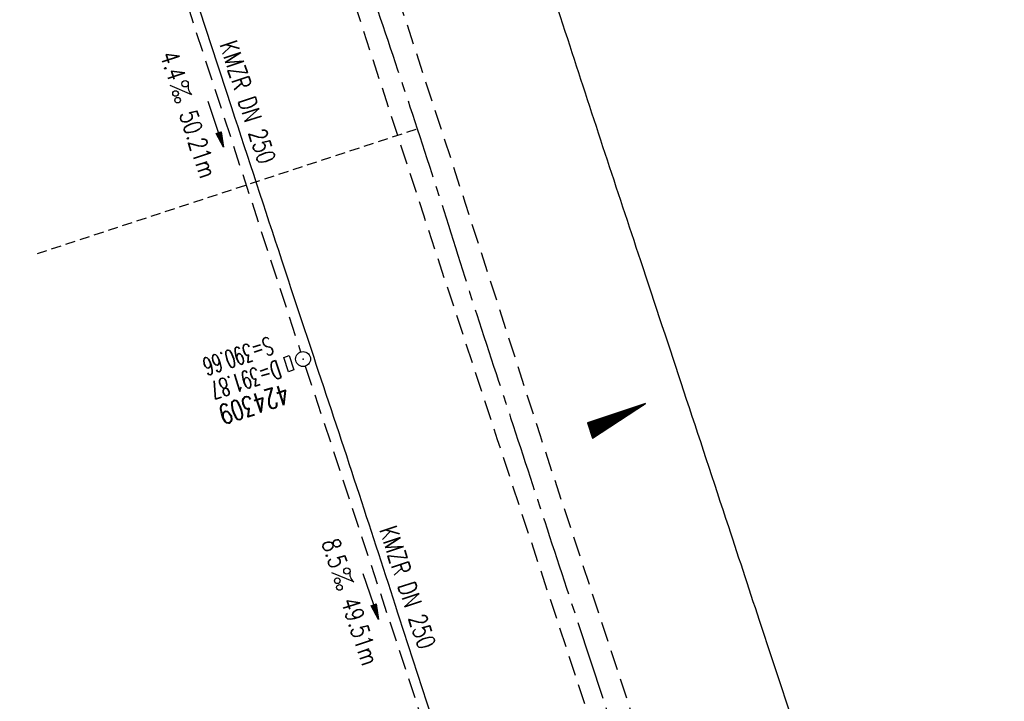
# Model space of a CAD drawing. Extents: x 450316 to 454644, y 428795 to 436505.
# Tile 286 of 324: x 453222 to 453321, y 433322 to 433391. Entities that reach past the tile are written whole.
import ezdxf
from ezdxf.enums import TextEntityAlignment as Align

# ---------------------------------------------------------------- set-up
doc = ezdxf.new("R2010")
doc.units = 0
doc.header["$LTSCALE"] = 2
doc.header["$MEASUREMENT"] = 0
for name, pattern in [('ACHSE', [5.5, 4, -0.5, 0.5, -0.5]), ('AUSGEZOGEN', [0]), ('GESTRICH-X2', [1.5, 1, -0.5]), ('GESTRICHELT', [0.75, 0.5, -0.25])]:
    doc.linetypes.add(name, pattern=pattern)
doc.layers.get('0').update_dxf_attribs({"linetype": 'CONTINUOUS'})
for name, color, linetype in [('ACHSETOP', 1, 'ACHSE'), ('FBR', 8, 'CONTINUOUS'), ('GEF', 1, 'AUSGEZOGEN'), ('HEKTOM', 1, 'GESTRICHELT'), ('KANAL', 7, 'GESTRICH-X2'), ('MS-UEBERFAHRT', 8, 'GESTRICH-X2'), ('PFEIL', 7, 'CONTINUOUS'), ('SCHACHTNR', 6, 'CONTINUOUS'), ('SCHSYMBOL', 7, 'CONTINUOUS'), ('TEXTO', 4, 'CONTINUOUS'), ('TEXTU', 4, 'CONTINUOUS')]:
    doc.layers.add(name, color=color, linetype=linetype)
doc.styles.add('ROMANS', font='romans.shx', dxfattribs={"width": 0.8})

# ---------------------------------------------------------------- blocks, each defined once
blk = doc.blocks.new('GST')
at = {"color": 0}
blk.add_circle((0, 0), 0.75, dxfattribs=at)
blk.add_point((0, 0), dxfattribs=at)
blk = doc.blocks.new('17')
blk.add_lwpolyline([(-0.755, -1.218), (0.748, -1.218), (0.748, -1.801), (-0.755, -1.801)], close=True)
blk.add_blockref('GST', (0, 0))
blk = doc.blocks.new('PROM')
blk.add_line((1.566, 1.817), (0.019, 0.015))
for centre, radius in [((0.317, 1.51), 0.317), ((0.943, 0.291), 0.283), ((1.645, 0.287), 0.283)]:
    blk.add_circle(centre, radius)
blk.add_arc((0.992, 2.682), 1.033, 239.14139, 303.35492)
blk = doc.blocks.new('PFEIL2')
at = {"color": 0}
for p, q in [((0.88, 0.002), (-2.401, -0.012)), ((0.881, -0.271), (0.879, 0.276)), ((0.879, 0.276), (2.429, 0.009)), ((0.911, 0.27), (0.879, 0.265)), ((0.965, 0.261), (0.879, 0.246)), ((1.019, 0.252), (0.879, 0.228)), ((1.073, 0.242), (0.879, 0.209)), ((1.127, 0.233), (0.879, 0.191)), ((1.181, 0.224), (0.879, 0.172)), ((1.235, 0.214), (0.879, 0.154)), ((1.289, 0.205), (0.879, 0.135)), ((1.343, 0.196), (0.879, 0.117)), ((1.397, 0.187), (0.879, 0.098)), ((1.451, 0.177), (0.879, 0.08)), ((1.505, 0.168), (0.879, 0.061)), ((1.559, 0.159), (0.88, 0.043)), ((1.613, 0.149), (0.88, 0.024)), ((1.668, 0.14), (0.88, 0.006)), ((1.722, 0.131), (0.88, -0.013)), ((1.776, 0.121), (0.88, -0.031)), ((1.83, 0.112), (0.88, -0.05)), ((1.884, 0.103), (0.88, -0.068)), ((1.938, 0.094), (0.88, -0.087)), ((1.992, 0.084), (0.88, -0.105)), ((2.046, 0.075), (0.88, -0.124)), ((2.1, 0.066), (0.88, -0.142)), ((2.154, 0.056), (0.88, -0.161)), ((2.208, 0.047), (0.88, -0.179)), ((2.262, 0.038), (0.881, -0.198)), ((2.316, 0.029), (0.881, -0.216)), ((2.37, 0.019), (0.881, -0.235)), ((2.424, 0.01), (0.881, -0.253)), ((2.429, 0.009), (0.881, -0.271))]:
    blk.add_line(p, q, dxfattribs=at)
blk = doc.blocks.new('*X33')
at = {"color": 0}
for p, q in [((725.827, 193.844), (727.436, 195.453)), ((725.827, 193.853), (727.427, 195.453)), ((725.827, 193.861), (727.418, 195.453)), ((725.827, 193.87), (727.409, 195.453)), ((725.827, 193.879), (727.401, 195.453)), ((725.827, 193.888), (727.392, 195.453)), ((725.827, 193.897), (727.383, 195.453)), ((725.827, 193.906), (727.374, 195.453)), ((725.827, 193.914), (727.365, 195.453)), ((725.827, 193.923), (727.356, 195.453)), ((725.827, 193.932), (727.347, 195.453)), ((725.827, 193.941), (727.339, 195.453)), ((725.827, 193.95), (727.33, 195.453)), ((725.827, 193.959), (727.321, 195.453)), ((725.827, 193.967), (727.312, 195.453)), ((725.827, 193.976), (727.303, 195.453)), ((725.827, 193.985), (727.294, 195.453)), ((725.827, 193.994), (727.286, 195.453)), ((725.827, 194.003), (727.277, 195.453)), ((725.827, 194.012), (727.268, 195.453)), ((725.827, 194.02), (727.259, 195.453)), ((725.827, 194.029), (727.25, 195.453)), ((725.827, 194.038), (727.241, 195.453)), ((725.827, 194.047), (727.233, 195.453)), ((725.827, 194.056), (727.224, 195.453)), ((725.827, 194.065), (727.215, 195.453)), ((725.827, 194.073), (727.206, 195.453)), ((725.827, 194.082), (727.197, 195.453)), ((725.827, 194.091), (727.188, 195.453)), ((725.827, 194.1), (727.18, 195.453)), ((725.827, 194.109), (727.171, 195.453)), ((725.827, 194.118), (727.162, 195.453)), ((725.827, 194.127), (727.153, 195.453)), ((725.827, 194.135), (727.144, 195.453)), ((725.827, 194.144), (727.135, 195.453)), ((725.827, 194.153), (727.127, 195.453)), ((725.827, 194.162), (727.118, 195.453)), ((725.827, 194.171), (727.109, 195.453)), ((725.827, 194.18), (727.1, 195.453)), ((725.827, 194.188), (727.091, 195.453)), ((725.827, 194.197), (727.082, 195.453)), ((725.827, 194.206), (727.073, 195.453)), ((725.827, 194.215), (727.065, 195.453)), ((725.827, 194.224), (727.056, 195.453)), ((725.827, 194.233), (727.047, 195.453)), ((725.827, 194.241), (727.038, 195.453)), ((725.827, 194.25), (727.029, 195.453)), ((725.827, 194.259), (727.02, 195.453)), ((725.827, 194.268), (727.012, 195.453)), ((725.827, 194.277), (727.003, 195.453)), ((725.827, 194.286), (726.994, 195.453)), ((725.827, 194.294), (726.985, 195.453)), ((725.827, 194.303), (726.976, 195.453)), ((725.827, 194.312), (726.967, 195.453)), ((725.827, 194.321), (726.959, 195.453)), ((725.827, 194.33), (726.95, 195.453)), ((725.827, 194.339), (726.941, 195.453)), ((725.827, 194.348), (726.932, 195.453)), ((725.827, 194.356), (726.923, 195.453)), ((725.827, 194.365), (726.914, 195.453)), ((725.827, 194.374), (726.906, 195.453)), ((725.827, 194.383), (726.897, 195.453)), ((725.827, 194.392), (726.888, 195.453)), ((725.827, 194.401), (726.879, 195.453)), ((725.827, 194.409), (726.87, 195.453)), ((725.827, 194.418), (726.861, 195.453)), ((725.827, 194.427), (726.853, 195.453)), ((725.827, 194.436), (726.844, 195.453)), ((725.827, 194.445), (726.835, 195.453)), ((725.827, 194.454), (726.826, 195.453)), ((725.827, 194.462), (726.817, 195.453)), ((725.827, 194.471), (726.808, 195.453)), ((725.827, 194.48), (726.799, 195.453)), ((725.827, 194.489), (726.791, 195.453)), ((725.827, 194.498), (726.782, 195.453)), ((725.827, 194.507), (726.773, 195.453)), ((725.827, 194.515), (726.764, 195.453)), ((725.827, 194.524), (726.755, 195.453)), ((725.827, 194.533), (726.746, 195.453)), ((725.827, 194.542), (726.738, 195.453)), ((725.827, 194.551), (726.729, 195.453)), ((725.827, 194.56), (726.72, 195.453)), ((725.827, 194.568), (726.711, 195.453)), ((725.827, 194.577), (726.702, 195.453)), ((725.827, 194.586), (726.693, 195.453)), ((725.827, 194.595), (726.685, 195.453)), ((725.827, 194.604), (726.676, 195.453)), ((725.827, 194.613), (726.667, 195.453)), ((725.827, 194.622), (726.658, 195.453)), ((725.827, 194.63), (726.649, 195.453)), ((725.827, 194.639), (726.64, 195.453)), ((725.827, 194.648), (726.632, 195.453)), ((725.827, 194.657), (726.623, 195.453)), ((725.827, 194.666), (726.614, 195.453)), ((725.827, 194.675), (726.605, 195.453)), ((725.827, 194.683), (726.596, 195.453)), ((725.827, 194.692), (726.587, 195.453)), ((725.827, 194.701), (726.579, 195.453)), ((725.827, 194.71), (726.57, 195.453)), ((725.827, 194.719), (726.561, 195.453)), ((725.827, 194.728), (726.552, 195.453)), ((725.827, 194.736), (726.543, 195.453)), ((725.827, 194.745), (726.534, 195.453)), ((725.827, 194.754), (726.525, 195.453)), ((725.827, 194.763), (726.517, 195.453)), ((725.827, 194.772), (726.508, 195.453)), ((725.827, 194.781), (726.499, 195.453)), ((725.827, 194.789), (726.49, 195.453)), ((725.827, 194.798), (726.481, 195.453)), ((725.827, 194.807), (726.472, 195.453)), ((725.827, 194.816), (726.464, 195.453)), ((725.827, 194.825), (726.455, 195.453)), ((725.827, 194.834), (726.446, 195.453)), ((725.827, 194.842), (726.437, 195.453)), ((725.827, 194.851), (726.428, 195.453)), ((725.827, 194.86), (726.419, 195.453)), ((725.827, 194.869), (726.411, 195.453)), ((725.827, 194.878), (726.402, 195.453)), ((725.827, 194.887), (726.393, 195.453)), ((725.827, 194.896), (726.384, 195.453)), ((725.827, 194.904), (726.375, 195.453)), ((725.827, 194.913), (726.366, 195.453)), ((725.827, 194.922), (726.358, 195.453)), ((725.827, 194.931), (726.349, 195.453)), ((725.827, 194.94), (726.34, 195.453)), ((725.827, 194.949), (726.331, 195.453)), ((725.827, 194.957), (726.322, 195.453)), ((725.827, 194.966), (726.313, 195.453)), ((725.827, 194.975), (726.305, 195.453)), ((725.827, 194.984), (726.296, 195.453)), ((725.827, 194.993), (726.287, 195.453)), ((725.827, 195.002), (726.278, 195.453)), ((725.827, 195.01), (726.269, 195.453)), ((725.827, 195.019), (726.26, 195.453)), ((725.827, 195.028), (726.251, 195.453)), ((725.827, 195.037), (726.243, 195.453)), ((725.827, 195.046), (726.234, 195.453)), ((725.827, 195.055), (726.225, 195.453)), ((725.827, 195.063), (726.216, 195.453)), ((725.827, 195.072), (726.207, 195.453)), ((725.827, 195.081), (726.198, 195.453)), ((725.827, 195.09), (726.19, 195.453)), ((725.827, 195.099), (726.181, 195.453)), ((725.827, 195.108), (726.172, 195.453)), ((725.827, 195.116), (726.163, 195.453)), ((725.827, 195.125), (726.154, 195.453)), ((725.827, 195.134), (726.145, 195.453)), ((725.827, 195.143), (726.137, 195.453)), ((725.827, 195.152), (726.128, 195.453)), ((725.827, 195.161), (726.119, 195.453)), ((725.827, 195.17), (726.11, 195.453)), ((725.827, 195.178), (726.101, 195.453)), ((725.827, 195.187), (726.092, 195.453)), ((725.827, 195.196), (726.084, 195.453)), ((725.827, 195.205), (726.075, 195.453)), ((725.827, 195.214), (726.066, 195.453)), ((725.827, 195.223), (726.057, 195.453)), ((725.827, 195.231), (726.048, 195.453)), ((725.827, 195.24), (726.039, 195.453)), ((725.827, 195.249), (726.031, 195.453)), ((725.827, 195.258), (726.022, 195.453)), ((725.827, 195.267), (726.013, 195.453)), ((725.827, 195.276), (726.004, 195.453)), ((725.827, 195.284), (725.995, 195.453)), ((725.827, 195.293), (725.986, 195.453)), ((725.827, 195.302), (725.977, 195.453)), ((725.827, 195.311), (725.969, 195.453)), ((725.827, 195.32), (725.96, 195.453)), ((725.827, 195.329), (725.951, 195.453)), ((725.827, 195.337), (725.942, 195.453)), ((725.827, 195.346), (725.933, 195.453)), ((725.827, 195.355), (725.924, 195.453)), ((725.827, 195.364), (725.916, 195.453)), ((725.827, 195.373), (725.907, 195.453)), ((725.827, 195.382), (725.898, 195.453)), ((725.827, 195.39), (725.889, 195.453)), ((725.827, 195.399), (725.88, 195.453)), ((725.827, 195.408), (725.871, 195.453)), ((725.827, 195.417), (725.863, 195.453)), ((725.827, 195.426), (725.854, 195.453)), ((725.827, 195.435), (725.845, 195.453)), ((725.827, 195.444), (725.836, 195.453)), ((725.827, 193.826), (727.433, 195.433)), ((725.827, 193.817), (727.43, 195.421)), ((725.827, 193.808), (727.427, 195.409)), ((725.827, 193.799), (727.424, 195.397)), ((725.827, 193.791), (727.421, 195.385)), ((725.827, 193.782), (727.418, 195.373)), ((725.827, 193.773), (727.414, 195.361)), ((725.827, 193.764), (727.411, 195.349)), ((725.827, 193.755), (727.408, 195.337)), ((725.827, 193.746), (727.405, 195.325)), ((725.827, 193.738), (727.402, 195.313)), ((725.827, 193.729), (727.399, 195.301)), ((725.827, 193.72), (727.395, 195.289)), ((725.827, 193.711), (727.392, 195.277)), ((725.827, 193.702), (727.389, 195.265)), ((725.827, 193.693), (727.386, 195.253)), ((725.827, 193.685), (727.383, 195.241)), ((725.827, 193.676), (727.38, 195.229)), ((725.827, 193.667), (727.377, 195.217)), ((725.827, 193.658), (727.373, 195.205)), ((725.827, 193.649), (727.37, 195.193)), ((725.827, 193.64), (727.367, 195.181)), ((725.827, 193.632), (727.364, 195.169)), ((725.827, 193.623), (727.361, 195.157)), ((725.827, 193.614), (727.358, 195.145)), ((725.827, 193.605), (727.354, 195.133)), ((725.827, 193.596), (727.351, 195.121)), ((725.827, 193.587), (727.348, 195.109)), ((725.827, 193.579), (727.345, 195.097)), ((725.827, 193.57), (727.342, 195.085)), ((725.827, 193.561), (727.339, 195.073)), ((725.827, 193.552), (727.336, 195.061)), ((725.827, 193.543), (727.332, 195.049)), ((725.827, 193.534), (727.329, 195.037)), ((725.827, 193.525), (727.326, 195.025)), ((725.827, 193.517), (727.323, 195.013)), ((725.827, 193.508), (727.32, 195.001)), ((725.827, 193.499), (727.317, 194.989)), ((725.827, 193.49), (727.313, 194.977)), ((725.827, 193.481), (727.31, 194.965)), ((725.827, 193.472), (727.307, 194.953)), ((725.827, 193.464), (727.304, 194.941)), ((725.827, 193.455), (727.301, 194.929)), ((725.827, 193.446), (727.298, 194.917)), ((725.827, 193.437), (727.295, 194.905)), ((725.827, 193.428), (727.291, 194.893)), ((725.827, 193.419), (727.288, 194.881)), ((725.827, 193.411), (727.285, 194.869)), ((725.827, 193.402), (727.282, 194.857)), ((725.827, 193.393), (727.279, 194.845)), ((725.827, 193.384), (727.276, 194.833)), ((725.827, 193.375), (727.272, 194.821)), ((725.827, 193.366), (727.269, 194.809)), ((725.827, 193.358), (727.266, 194.797)), ((725.827, 193.349), (727.263, 194.785)), ((725.827, 193.34), (727.26, 194.773)), ((725.827, 193.331), (727.257, 194.761)), ((725.827, 193.322), (727.254, 194.749)), ((725.827, 193.313), (727.25, 194.737)), ((725.827, 193.305), (727.247, 194.725)), ((725.827, 193.296), (727.244, 194.713)), ((725.827, 193.287), (727.241, 194.701)), ((725.827, 193.278), (727.238, 194.689)), ((725.827, 193.269), (727.235, 194.677)), ((725.827, 193.26), (727.231, 194.665)), ((725.827, 193.251), (727.228, 194.653)), ((725.827, 193.243), (727.225, 194.641)), ((725.827, 193.234), (727.222, 194.629)), ((725.827, 193.225), (727.219, 194.617)), ((725.827, 193.216), (727.216, 194.605)), ((725.827, 193.207), (727.213, 194.593)), ((725.827, 193.198), (727.209, 194.581)), ((725.827, 193.19), (727.206, 194.569)), ((725.827, 193.181), (727.203, 194.557)), ((725.827, 193.172), (727.2, 194.545)), ((725.827, 193.163), (727.197, 194.533)), ((725.827, 193.154), (727.194, 194.521)), ((725.827, 193.145), (727.19, 194.509)), ((725.827, 193.137), (727.187, 194.497)), ((725.827, 193.128), (727.184, 194.485)), ((725.827, 193.119), (727.181, 194.473)), ((725.827, 193.11), (727.178, 194.461)), ((725.827, 193.101), (727.175, 194.449)), ((725.827, 193.092), (727.172, 194.437)), ((725.827, 193.084), (727.168, 194.425)), ((725.827, 193.075), (727.165, 194.413)), ((725.827, 193.066), (727.162, 194.401)), ((725.827, 193.057), (727.159, 194.389)), ((725.827, 193.048), (727.156, 194.377)), ((725.827, 193.039), (727.153, 194.365)), ((725.827, 193.031), (727.149, 194.353)), ((725.827, 193.022), (727.146, 194.341)), ((725.827, 193.013), (727.143, 194.329)), ((725.827, 193.004), (727.14, 194.317)), ((725.827, 192.995), (727.137, 194.305)), ((725.827, 192.986), (727.134, 194.293)), ((725.827, 192.977), (727.131, 194.281)), ((725.827, 192.969), (727.127, 194.269)), ((725.827, 192.96), (727.124, 194.257)), ((725.827, 192.951), (727.121, 194.245)), ((725.827, 192.942), (727.118, 194.233)), ((725.827, 192.933), (727.115, 194.221)), ((725.827, 192.924), (727.112, 194.209)), ((725.827, 192.916), (727.108, 194.197)), ((725.827, 192.907), (727.105, 194.185)), ((725.827, 192.898), (727.102, 194.173)), ((725.827, 192.889), (727.099, 194.161)), ((725.827, 192.88), (727.096, 194.15)), ((725.827, 192.871), (727.093, 194.138)), ((725.827, 192.863), (727.09, 194.126)), ((725.827, 192.854), (727.086, 194.114)), ((725.827, 192.845), (727.083, 194.102)), ((725.827, 192.836), (727.08, 194.09)), ((725.827, 192.827), (727.077, 194.078)), ((725.827, 192.818), (727.074, 194.066)), ((725.827, 192.81), (727.071, 194.054)), ((725.827, 192.801), (727.068, 194.042)), ((725.827, 192.792), (727.064, 194.03)), ((725.827, 192.783), (727.061, 194.018)), ((725.827, 192.774), (727.058, 194.006)), ((725.827, 192.765), (727.055, 193.994)), ((725.827, 192.757), (727.052, 193.982)), ((725.827, 192.748), (727.049, 193.97)), ((725.827, 192.739), (727.045, 193.958)), ((725.827, 192.73), (727.042, 193.946)), ((725.827, 192.721), (727.039, 193.934)), ((725.827, 192.712), (727.036, 193.922)), ((725.827, 192.703), (727.033, 193.91)), ((725.827, 192.695), (727.03, 193.898)), ((725.827, 192.686), (727.027, 193.886)), ((725.827, 192.677), (727.023, 193.874)), ((725.827, 192.668), (727.02, 193.862)), ((725.827, 192.659), (727.017, 193.85)), ((725.827, 192.65), (727.014, 193.838)), ((725.827, 192.642), (727.011, 193.826)), ((725.827, 192.633), (727.008, 193.814)), ((725.827, 192.624), (727.004, 193.802)), ((725.827, 192.615), (727.001, 193.79)), ((725.827, 192.606), (726.998, 193.778)), ((725.827, 192.597), (726.995, 193.766)), ((725.827, 192.589), (726.992, 193.754)), ((725.827, 192.58), (726.989, 193.742)), ((725.827, 192.571), (726.986, 193.73)), ((725.827, 192.562), (726.982, 193.718)), ((725.827, 192.553), (726.979, 193.706)), ((725.827, 192.544), (726.976, 193.694)), ((725.827, 192.536), (726.973, 193.682)), ((725.827, 192.527), (726.97, 193.67)), ((725.827, 192.518), (726.967, 193.658)), ((725.827, 192.509), (726.963, 193.646)), ((725.827, 192.5), (726.96, 193.634)), ((725.827, 192.491), (726.957, 193.622)), ((725.827, 192.483), (726.954, 193.61)), ((725.827, 192.474), (726.951, 193.598)), ((725.827, 192.465), (726.948, 193.586)), ((725.827, 192.456), (726.945, 193.574)), ((725.827, 192.447), (726.941, 193.562)), ((725.827, 192.438), (726.938, 193.55)), ((725.827, 192.429), (726.935, 193.538)), ((725.827, 192.421), (726.932, 193.526)), ((725.827, 192.412), (726.929, 193.514)), ((725.827, 192.403), (726.926, 193.502)), ((725.827, 192.394), (726.922, 193.49)), ((725.827, 192.385), (726.919, 193.478)), ((725.827, 192.376), (726.916, 193.466)), ((725.827, 192.368), (726.913, 193.454)), ((725.827, 192.359), (726.91, 193.442)), ((725.827, 192.35), (726.907, 193.43)), ((725.827, 192.341), (726.904, 193.418)), ((725.827, 192.332), (726.9, 193.406)), ((725.827, 192.323), (726.897, 193.394)), ((725.827, 192.315), (726.894, 193.382)), ((725.827, 192.306), (726.891, 193.37)), ((725.827, 192.297), (726.888, 193.358)), ((725.827, 192.288), (726.885, 193.346)), ((725.827, 192.279), (726.881, 193.334)), ((725.827, 192.27), (726.878, 193.322)), ((725.827, 192.262), (726.875, 193.31)), ((725.827, 192.253), (726.872, 193.298)), ((725.827, 192.244), (726.869, 193.286)), ((725.827, 192.235), (726.866, 193.274)), ((725.827, 192.226), (726.863, 193.262)), ((725.827, 192.217), (726.859, 193.25)), ((725.827, 192.209), (726.856, 193.238)), ((725.827, 192.2), (726.853, 193.226)), ((725.827, 192.191), (726.85, 193.214)), ((725.827, 192.182), (726.847, 193.202)), ((725.827, 192.173), (726.844, 193.19)), ((725.827, 192.164), (726.84, 193.178)), ((725.827, 192.155), (726.837, 193.166)), ((725.827, 192.147), (726.834, 193.154)), ((725.827, 192.138), (726.831, 193.142)), ((725.827, 192.129), (726.828, 193.13)), ((725.827, 192.12), (726.825, 193.118)), ((725.827, 192.111), (726.822, 193.106)), ((725.827, 192.102), (726.818, 193.094)), ((725.827, 192.094), (726.815, 193.082)), ((725.827, 192.085), (726.812, 193.07)), ((725.827, 192.076), (726.809, 193.058)), ((725.827, 192.067), (726.806, 193.046)), ((725.827, 192.058), (726.803, 193.034)), ((725.827, 192.049), (726.799, 193.022)), ((725.827, 192.041), (726.796, 193.01)), ((725.827, 192.032), (726.793, 192.998)), ((725.827, 192.023), (726.79, 192.986)), ((725.827, 192.014), (726.787, 192.974)), ((725.827, 192.005), (726.784, 192.962)), ((725.827, 191.996), (726.781, 192.95)), ((725.827, 191.988), (726.777, 192.938)), ((725.827, 191.979), (726.774, 192.926)), ((725.827, 191.97), (726.771, 192.914)), ((725.827, 191.961), (726.768, 192.902)), ((725.827, 191.952), (726.765, 192.89)), ((725.827, 191.943), (726.762, 192.878)), ((725.827, 191.935), (726.758, 192.866)), ((725.827, 191.926), (726.755, 192.854)), ((725.827, 191.917), (726.752, 192.842)), ((725.827, 191.908), (726.749, 192.83)), ((725.827, 191.899), (726.746, 192.818)), ((725.827, 191.89), (726.743, 192.806)), ((725.827, 191.881), (726.74, 192.794)), ((725.827, 191.873), (726.736, 192.782)), ((725.827, 191.864), (726.733, 192.77)), ((725.827, 191.855), (726.73, 192.758)), ((725.827, 191.846), (726.727, 192.746)), ((725.827, 191.837), (726.724, 192.734)), ((725.827, 191.828), (726.721, 192.722)), ((725.827, 191.82), (726.717, 192.71)), ((725.827, 191.811), (726.714, 192.698)), ((725.827, 191.802), (726.711, 192.686)), ((725.827, 191.793), (726.708, 192.674)), ((725.827, 191.784), (726.705, 192.662)), ((725.827, 191.775), (726.702, 192.65)), ((725.827, 191.767), (726.699, 192.639)), ((725.827, 191.758), (726.695, 192.627)), ((725.827, 191.749), (726.692, 192.615)), ((725.827, 191.74), (726.689, 192.603)), ((725.827, 191.731), (726.686, 192.591)), ((725.827, 191.722), (726.683, 192.579)), ((725.827, 191.714), (726.68, 192.567)), ((725.827, 191.705), (726.677, 192.555)), ((725.827, 191.696), (726.673, 192.543)), ((725.827, 191.687), (726.67, 192.531)), ((725.827, 191.678), (726.667, 192.519)), ((725.827, 191.669), (726.664, 192.507)), ((725.827, 191.66), (726.661, 192.495)), ((725.827, 191.652), (726.658, 192.483)), ((725.827, 191.643), (726.654, 192.471)), ((725.827, 191.634), (726.651, 192.459)), ((725.827, 191.625), (726.648, 192.447)), ((725.827, 191.616), (726.645, 192.435)), ((725.827, 191.607), (726.642, 192.423)), ((725.827, 191.599), (726.639, 192.411)), ((725.827, 191.59), (726.636, 192.399)), ((725.827, 191.581), (726.632, 192.387)), ((725.827, 191.572), (726.629, 192.375)), ((725.827, 191.563), (726.626, 192.363)), ((725.827, 191.554), (726.623, 192.351)), ((725.827, 191.546), (726.62, 192.339)), ((725.827, 191.537), (726.617, 192.327)), ((725.827, 191.528), (726.613, 192.315)), ((725.827, 191.519), (726.61, 192.303)), ((725.827, 191.51), (726.607, 192.291)), ((725.827, 191.501), (726.604, 192.279)), ((725.827, 191.493), (726.601, 192.267)), ((725.827, 191.484), (726.598, 192.255)), ((725.827, 191.475), (726.595, 192.243)), ((725.827, 191.466), (726.591, 192.231)), ((725.827, 191.457), (726.588, 192.219)), ((725.827, 191.448), (726.585, 192.207)), ((725.827, 191.44), (726.582, 192.195)), ((725.827, 191.431), (726.579, 192.183)), ((725.827, 191.422), (726.576, 192.171)), ((725.827, 191.413), (726.572, 192.159)), ((725.827, 191.404), (726.569, 192.147)), ((725.827, 191.395), (726.566, 192.135)), ((725.827, 191.386), (726.563, 192.123)), ((725.827, 191.378), (726.56, 192.111)), ((725.827, 191.369), (726.557, 192.099)), ((725.827, 191.36), (726.554, 192.087)), ((725.827, 191.351), (726.55, 192.075)), ((725.827, 191.342), (726.547, 192.063)), ((725.827, 191.333), (726.544, 192.051)), ((725.827, 191.325), (726.541, 192.039)), ((725.827, 191.316), (726.538, 192.027)), ((725.827, 191.307), (726.535, 192.015)), ((725.827, 191.298), (726.531, 192.003)), ((725.827, 191.289), (726.528, 191.991)), ((725.827, 191.28), (726.525, 191.979)), ((725.827, 191.272), (726.522, 191.967)), ((725.827, 191.263), (726.519, 191.955)), ((725.827, 191.254), (726.516, 191.943)), ((725.827, 191.245), (726.513, 191.931)), ((725.827, 191.236), (726.509, 191.919)), ((725.827, 191.227), (726.506, 191.907)), ((725.827, 191.219), (726.503, 191.895)), ((725.827, 191.21), (726.5, 191.883)), ((725.827, 191.201), (726.497, 191.871)), ((725.827, 191.192), (726.494, 191.859)), ((725.827, 191.183), (726.49, 191.847)), ((725.827, 191.174), (726.487, 191.835)), ((725.827, 191.166), (726.484, 191.823)), ((725.827, 191.157), (726.481, 191.811)), ((725.827, 191.148), (726.478, 191.799)), ((725.827, 191.139), (726.475, 191.787)), ((725.827, 191.13), (726.472, 191.775)), ((725.827, 191.121), (726.468, 191.763)), ((725.827, 191.112), (726.465, 191.751)), ((725.827, 191.104), (726.462, 191.739)), ((725.827, 191.095), (726.459, 191.727)), ((725.827, 191.086), (726.456, 191.715)), ((725.827, 191.077), (726.453, 191.703)), ((725.827, 191.068), (726.449, 191.691)), ((725.827, 191.059), (726.446, 191.679)), ((725.827, 191.051), (726.443, 191.667)), ((725.827, 191.042), (726.44, 191.655)), ((725.827, 191.033), (726.437, 191.643)), ((725.827, 191.024), (726.434, 191.631)), ((725.827, 191.015), (726.431, 191.619)), ((725.827, 191.006), (726.427, 191.607)), ((725.827, 190.998), (726.424, 191.595)), ((725.827, 190.989), (726.421, 191.583)), ((725.827, 190.98), (726.418, 191.571)), ((725.827, 190.971), (726.415, 191.559)), ((725.827, 190.962), (726.412, 191.547)), ((725.827, 190.953), (726.408, 191.535)), ((725.827, 190.945), (726.405, 191.523)), ((725.827, 190.936), (726.402, 191.511)), ((725.827, 190.927), (726.399, 191.499)), ((725.827, 190.918), (726.396, 191.487)), ((725.827, 190.909), (726.393, 191.475)), ((725.827, 190.9), (726.39, 191.463)), ((725.827, 190.892), (726.386, 191.451)), ((725.827, 190.883), (726.383, 191.439)), ((725.827, 190.874), (726.38, 191.427)), ((725.827, 190.865), (726.377, 191.415)), ((725.827, 190.856), (726.374, 191.403)), ((725.827, 190.847), (726.371, 191.391)), ((725.827, 190.838), (726.367, 191.379)), ((725.827, 190.83), (726.364, 191.367)), ((725.827, 190.821), (726.361, 191.355)), ((725.827, 190.812), (726.358, 191.343)), ((725.827, 190.803), (726.355, 191.331)), ((725.827, 190.794), (726.352, 191.319)), ((725.827, 190.785), (726.349, 191.307)), ((725.827, 190.777), (726.345, 191.295)), ((725.827, 190.768), (726.342, 191.283)), ((725.827, 190.759), (726.339, 191.271)), ((725.827, 190.75), (726.336, 191.259)), ((725.827, 190.741), (726.333, 191.247)), ((725.827, 190.732), (726.33, 191.235)), ((725.827, 190.724), (726.326, 191.223)), ((725.827, 190.715), (726.323, 191.211)), ((725.827, 190.706), (726.32, 191.199)), ((725.827, 190.697), (726.317, 191.187)), ((725.827, 190.688), (726.314, 191.175)), ((725.827, 190.679), (726.311, 191.163)), ((725.827, 190.671), (726.308, 191.151)), ((725.827, 190.662), (726.304, 191.139)), ((725.827, 190.653), (726.301, 191.128)), ((725.827, 190.644), (726.298, 191.116)), ((725.827, 190.635), (726.295, 191.104)), ((725.827, 190.626), (726.292, 191.092)), ((725.827, 190.618), (726.289, 191.08)), ((725.827, 190.609), (726.286, 191.068)), ((725.827, 190.6), (726.282, 191.056)), ((725.827, 190.591), (726.279, 191.044)), ((725.827, 190.582), (726.276, 191.032)), ((725.827, 190.573), (726.273, 191.02)), ((725.827, 190.564), (726.27, 191.008)), ((725.827, 190.556), (726.267, 190.996)), ((725.827, 190.547), (726.263, 190.984)), ((725.827, 190.538), (726.26, 190.972)), ((725.827, 190.529), (726.257, 190.96)), ((725.827, 190.52), (726.254, 190.948)), ((725.827, 190.511), (726.251, 190.936)), ((725.827, 190.503), (726.248, 190.924)), ((725.827, 190.494), (726.245, 190.912)), ((725.827, 190.485), (726.241, 190.9)), ((725.827, 190.476), (726.238, 190.888)), ((725.827, 190.467), (726.235, 190.876)), ((725.827, 190.458), (726.232, 190.864)), ((725.827, 190.45), (726.229, 190.852)), ((725.827, 190.441), (726.226, 190.84)), ((725.827, 190.432), (726.222, 190.828)), ((725.827, 190.423), (726.219, 190.816)), ((725.827, 190.414), (726.216, 190.804)), ((725.827, 190.405), (726.213, 190.792)), ((725.827, 190.397), (726.21, 190.78)), ((725.827, 190.388), (726.207, 190.768)), ((725.827, 190.379), (726.204, 190.756)), ((725.827, 190.37), (726.2, 190.744)), ((725.827, 190.361), (726.197, 190.732)), ((725.827, 190.352), (726.194, 190.72)), ((725.827, 190.344), (726.191, 190.708)), ((725.827, 190.335), (726.188, 190.696)), ((725.827, 190.326), (726.185, 190.684)), ((725.827, 190.317), (726.181, 190.672)), ((725.827, 190.308), (726.178, 190.66)), ((725.827, 190.299), (726.175, 190.648)), ((725.827, 190.29), (726.172, 190.636)), ((725.827, 190.282), (726.169, 190.624)), ((725.827, 190.273), (726.166, 190.612)), ((725.827, 190.264), (726.163, 190.6)), ((725.827, 190.255), (726.159, 190.588)), ((725.827, 190.246), (726.156, 190.576)), ((725.827, 190.237), (726.153, 190.564)), ((725.827, 190.229), (726.15, 190.552)), ((725.827, 190.22), (726.147, 190.54)), ((725.827, 190.211), (726.144, 190.528)), ((725.827, 190.202), (726.14, 190.516)), ((725.827, 190.193), (726.137, 190.504)), ((725.827, 190.184), (726.134, 190.492)), ((725.827, 190.176), (726.131, 190.48)), ((725.827, 190.167), (726.128, 190.468)), ((725.827, 190.158), (726.125, 190.456)), ((725.827, 190.149), (726.122, 190.444)), ((725.827, 190.14), (726.118, 190.432)), ((725.827, 190.131), (726.115, 190.42)), ((725.827, 190.123), (726.112, 190.408)), ((725.827, 190.114), (726.109, 190.396)), ((725.827, 190.105), (726.106, 190.384)), ((725.827, 190.096), (726.103, 190.372)), ((725.827, 190.087), (726.099, 190.36)), ((725.827, 190.078), (726.096, 190.348)), ((725.827, 190.07), (726.093, 190.336)), ((725.827, 190.061), (726.09, 190.324)), ((725.827, 190.052), (726.087, 190.312)), ((725.827, 190.043), (726.084, 190.3)), ((725.827, 190.034), (726.081, 190.288)), ((725.827, 190.025), (726.077, 190.276)), ((725.827, 190.016), (726.074, 190.264)), ((725.827, 190.008), (726.071, 190.252)), ((725.827, 189.999), (726.068, 190.24)), ((725.827, 189.99), (726.065, 190.228)), ((725.827, 189.981), (726.062, 190.216)), ((725.827, 189.972), (726.058, 190.204)), ((725.827, 189.963), (726.055, 190.192)), ((725.827, 189.955), (726.052, 190.18)), ((725.827, 189.946), (726.049, 190.168)), ((725.827, 189.937), (726.046, 190.156)), ((725.827, 189.928), (726.043, 190.144)), ((725.827, 189.919), (726.04, 190.132)), ((725.827, 189.91), (726.036, 190.12)), ((725.827, 189.902), (726.033, 190.108)), ((725.827, 189.893), (726.03, 190.096)), ((725.827, 189.884), (726.027, 190.084)), ((725.827, 189.875), (726.024, 190.072)), ((725.827, 189.866), (726.021, 190.06)), ((725.827, 189.857), (726.017, 190.048)), ((725.827, 189.849), (726.014, 190.036)), ((725.827, 189.84), (726.011, 190.024)), ((725.827, 189.831), (726.008, 190.012)), ((725.827, 189.822), (726.005, 190)), ((725.827, 189.813), (726.002, 189.988)), ((725.827, 189.804), (725.999, 189.976)), ((725.827, 189.796), (725.995, 189.964)), ((725.827, 189.787), (725.992, 189.952)), ((725.827, 189.778), (725.989, 189.94)), ((725.827, 189.769), (725.986, 189.928)), ((725.827, 189.76), (725.983, 189.916)), ((725.827, 189.751), (725.98, 189.904)), ((725.827, 189.742), (725.976, 189.892)), ((725.827, 189.734), (725.973, 189.88)), ((725.827, 189.725), (725.97, 189.868)), ((725.827, 189.716), (725.967, 189.856)), ((725.827, 189.707), (725.964, 189.844)), ((725.827, 189.698), (725.961, 189.832)), ((725.827, 189.689), (725.958, 189.82)), ((725.827, 189.681), (725.954, 189.808)), ((725.827, 189.672), (725.951, 189.796)), ((725.827, 189.663), (725.948, 189.784)), ((725.827, 189.654), (725.945, 189.772)), ((725.827, 189.645), (725.942, 189.76)), ((725.827, 189.636), (725.939, 189.748)), ((725.827, 189.628), (725.935, 189.736)), ((725.827, 189.619), (725.932, 189.724)), ((725.827, 189.61), (725.929, 189.712)), ((725.827, 189.601), (725.926, 189.7)), ((725.827, 189.592), (725.923, 189.688)), ((725.827, 189.583), (725.92, 189.676)), ((725.827, 189.575), (725.917, 189.664)), ((725.827, 189.566), (725.913, 189.652)), ((725.827, 189.557), (725.91, 189.64)), ((725.827, 189.548), (725.907, 189.628)), ((725.827, 189.539), (725.904, 189.616)), ((725.827, 189.53), (725.901, 189.605)), ((725.827, 189.521), (725.898, 189.593)), ((725.827, 189.513), (725.895, 189.581)), ((725.827, 189.504), (725.891, 189.569)), ((725.827, 189.495), (725.888, 189.557)), ((725.827, 189.486), (725.885, 189.545)), ((725.827, 189.477), (725.882, 189.533)), ((725.827, 189.468), (725.879, 189.521)), ((725.827, 189.46), (725.876, 189.509)), ((725.827, 189.451), (725.872, 189.497)), ((725.827, 189.442), (725.869, 189.485)), ((725.827, 189.433), (725.866, 189.473)), ((725.827, 189.424), (725.863, 189.461)), ((725.827, 189.415), (725.86, 189.449)), ((725.827, 189.407), (725.857, 189.437)), ((725.827, 189.398), (725.854, 189.425)), ((725.827, 189.389), (725.85, 189.413)), ((725.827, 189.38), (725.847, 189.401)), ((725.827, 189.371), (725.844, 189.389)), ((725.827, 189.362), (725.841, 189.377)), ((725.827, 189.354), (725.838, 189.365)), ((725.827, 189.345), (725.835, 189.353)), ((725.827, 189.336), (725.831, 189.341))]:
    blk.add_line(p, q, dxfattribs=at)
blk = doc.blocks.new('GEF')
at = {"color": 0}
for p, q in [((0.01, 0.018), (0.01, 6.148)), ((1.622, 6.148), (0.01, 0.018)), ((0.01, 6.148), (1.622, 6.148))]:
    blk.add_line(p, q, dxfattribs=at)
blk.add_blockref('*X33', (-725.817, -189.305), dxfattribs=at)

msp = doc.modelspace()

# ---------------------------------------------------------------- linework, layer by layer
at = {"layer": 'ACHSETOP', "flags": 128}
msp.add_lwpolyline([(451271.766, 435019.042, -0.000001), (451272.365, 435018.353, -0.000032), (451272.387, 435018.328), (451288.791, 434999.463, -0.000002), (451296.993, 434990.03, 0.000007), (451305.195, 434980.597, 0.000007), (451313.397, 434971.165, -0.000007), (451321.599, 434961.732, -0.000007), (451329.801, 434952.299, 0.000007), (451338.003, 434942.866, 0.000007), (451346.205, 434933.433, -0.000007), (451354.407, 434924.001, -0.000007), (451362.609, 434914.568, 0.000011), (451370.811, 434905.135, 0.000001), (451379.013, 434895.702, 0.000001), (451387.215, 434886.27), (451403.62, 434867.404), (451420.024, 434848.539), (451436.428, 434829.674, -0.000013), (451444.63, 434820.241, 0.000007), (451452.832, 434810.808, 0.000007), (451461.034, 434801.376, -0.000007), (451469.236, 434791.943, -0.000007), (451477.438, 434782.51, 0.000007), (451485.64, 434773.077, 0.000007), (451493.842, 434763.645, -0.000007), (451502.044, 434754.212, -0.000007), (451510.246, 434744.779, 0.000007), (451518.448, 434735.346, 0.000007), (451526.65, 434725.914, -0.000007), (451534.852, 434716.481, -0.000007), (451543.054, 434707.048, 0.000011), (451551.256, 434697.615, 0.000001), (451559.458, 434688.182, 0.000001), (451567.66, 434678.75), (451584.065, 434659.884, -0.000001), (451592.267, 434650.452, -0.000001), (451600.469, 434641.019, -0.000011), (451608.671, 434631.586, 0.000013), (451616.873, 434622.153), (451633.277, 434603.288), (451649.681, 434584.423, -0.000013), (451657.883, 434574.99, 0.000007), (451666.085, 434565.557, 0.000007), (451674.287, 434556.124, -0.000007), (451682.489, 434546.692, -0.000007), (451690.691, 434537.259, 0.000006), (451698.893, 434527.826), (451715.297, 434508.961, -0.000015), (451721.01, 434502.39, 0.000008), (451726.723, 434495.82, 0.000958), (451727.518, 434494.909, 0.000181), (451731.723, 434490.114, 0.003894), (451738.179, 434482.871, 0.00247), (451748.503, 434471.583, 0.003793), (451756.233, 434463.34, 0.003129), (451765.742, 434453.478, 0.00313), (451774.532, 434444.586, 0.003132), (451783.429, 434435.81, 0.003134), (451792.435, 434427.146, 0.003132), (451801.553, 434418.591, 0.003131), (451810.774, 434410.155, 0.00313), (451820.102, 434401.832, 0.003133), (451829.541, 434393.621, 0.003138), (451839.066, 434385.542, 0.003131), (451848.69, 434377.585, 0.003125), (451858.432, 434369.733, 0.003124), (451868.271, 434362.004, 0.00313), (451878.187, 434354.413, 0.003138), (451888.199, 434346.945, 0.003133), (451898.32, 434339.593, 0.003131), (451908.525, 434332.373, 0.003131), (451918.818, 434325.282, 0.003132), (451929.206, 434318.316, 0.003136), (451939.668, 434311.489, 0.00313), (451950.209, 434304.797, 0.003123), (451960.857, 434298.223, 0.003128), (451971.589, 434291.781, 0.003137), (451982.371, 434285.491, 0.003139), (451993.235, 434279.335, 0.003133), (452004.198, 434273.303, 0.003123), (452015.227, 434267.413, 0.003125), (452026.323, 434261.665, 0.003132), (452037.503, 434256.05, 0.003138), (452048.733, 434250.584, 0.003134), (452060.02, 434245.265, 0.003122), (452071.413, 434240.069, 0.003127), (452083.62, 434234.685, 0.003578), (452094.349, 434230.124, 0.002702), (452108.409, 434224.354, 0.004189), (452117.528, 434220.758, 0.00053), (452126.341, 434217.378, 0.001569), (452129.323, 434216.249, 0.000008), (452135.115, 434214.077, -0.000025), (452140.907, 434211.904), (452164.314, 434203.123, 0.000006), (452176.018, 434198.733, -0.000007), (452187.722, 434194.343), (452211.129, 434185.563), (452234.536, 434176.783, -0.000012), (452246.24, 434172.393, 0.000007), (452257.944, 434168.002, 0.000002), (452265.746, 434165.075, 0.000001), (452281.351, 434159.222, 0.000005), (452293.055, 434154.832, -0.000007), (452304.759, 434150.442, -0.000019), (452316.463, 434146.052, 0.000015), (452328.166, 434141.661, 0.000002), (452338.097, 434137.936, 0.000001), (452351.573, 434132.881, 0.000004), (452363.277, 434128.491, -0.000006), (452374.981, 434124.101, -0.00002), (452386.684, 434119.71, 0.00002), (452398.388, 434115.32, 0.000006), (452410.092, 434110.93, -0.000004), (452421.796, 434106.54, -0.000001), (452435.272, 434101.485, -0.000002), (452445.203, 434097.76, -0.000015), (452456.906, 434093.369, 0.000019), (452468.61, 434088.979, 0.000007), (452480.314, 434084.589, -0.000006), (452492.018, 434080.199, -0.000002), (452503.721, 434075.809, 0.000002), (452515.425, 434071.419, 0.000006), (452527.129, 434067.029, -0.000007), (452538.833, 434062.639, -0.000019), (452550.536, 434058.248, 0.000015), (452562.24, 434053.858, 0.000002), (452572.171, 434050.133, 0.000001), (452585.647, 434045.078, 0.000004), (452597.351, 434040.688, -0.000006), (452609.055, 434036.298, -0.00002), (452620.758, 434031.907, 0.00002), (452632.462, 434027.517, 0.000006), (452644.166, 434023.127, -0.000004), (452655.87, 434018.737, -0.000001), (452669.346, 434013.682, -0.000002), (452679.277, 434009.957, -0.000015), (452690.981, 434005.567, 0.000014), (452702.684, 434001.176, 0.000011), (452714.388, 433996.786, -0.000001), (452726.092, 433992.396, -0.000007), (452735.031, 433989.043, -0.000005), (452748.181, 433984.11, -0.000156), (452748.221, 433984.095, -0.000005), (452749.498, 433983.615, -0.004183), (452758.692, 433980.071, -0.002721), (452772.748, 433974.429, -0.005081), (452782.771, 433970.223, -0.003908), (452795.7, 433964.522, -0.003912), (452807.05, 433959.304, -0.003907), (452818.331, 433953.902, -0.003903), (452829.522, 433948.327, -0.003904), (452840.62, 433942.58, -0.003907), (452851.631, 433936.658, -0.003909), (452862.543, 433930.568, -0.003906), (452873.352, 433924.312, -0.003899), (452884.081, 433917.876, -0.003907), (452894.713, 433911.271, -0.003917), (452905.212, 433904.518, -0.003914), (452915.606, 433897.601, -0.003904), (452925.914, 433890.505, -0.003895), (452936.108, 433883.251, -0.003902), (452946.169, 433875.853, -0.003909), (452956.117, 433868.296, -0.003904), (452965.957, 433860.575, -0.003908), (452975.671, 433852.704, -0.00391), (452985.257, 433844.687, -0.003909), (452994.717, 433836.52, -0.003908), (453004.051, 433828.203, -0.003902), (453013.251, 433819.744, -0.003901), (453022.321, 433811.14, -0.003907), (453031.261, 433802.39, -0.003913), (453040.05, 433793.514, -0.003909), (453048.995, 433784.194, -0.00418), (453057.218, 433775.343, -0.003621), (453064.799, 433766.924, -0.003001), (453073.811, 433756.645, -0.003775), (453082.931, 433745.954, -0.004894), (453089.822, 433737.587, -0.004962), (453096.584, 433729.038, -0.003805), (453105.204, 433717.738, -0.003005), (453113.364, 433706.734, -0.003643), (453119.973, 433697.569, -0.004174), (453127.227, 433687.17, -0.004295), (453134.105, 433676.947, -0.003507), (453140.018, 433667.855, -0.002688), (453147.586, 433655.895, -0.003695), (453155.363, 433643.251, -0.00538), (453160.547, 433634.47, -0.005332), (453165.53, 433625.601, -0.003667), (453172.541, 433612.577, -0.002679), (453179.095, 433600.023, -0.003501), (453183.992, 433590.355, -0.004313), (453189.196, 433579.668, -0.003909), (453194.743, 433567.786, -0.003909), (453199.853, 433556.378, -0.003909), (453204.783, 433544.892, -0.003903), (453209.809, 433532.66, -0.004384), (453214.103, 433521.695, -0.003423), (453219.661, 433506.825, -0.005955), (453222.694, 433498.219, -0.000145), (453225.568, 433489.736, -0.000252), (453227.219, 433484.852, -0.000085), (453230.064, 433476.416, -0.000405), (453230.656, 433474.653, -0.003646), (453233.571, 433465.744, 0.00217), (453238.424, 433450.758, 0.000006), (453242.327, 433438.883, -0.000007), (453246.23, 433427.008, -0.000012), (453250.132, 433415.133, 0.000009), (453254.035, 433403.258, 0.003001), (453258.01, 433391.404, -0.003002), (453261.985, 433379.55, -0.003008), (453265.815, 433367.653, 0.003009), (453269.646, 433355.757, 0.00001), (453273.549, 433343.882, -0.000019), (453277.452, 433332.007), (453285.257, 433308.257, 0.000005), (453289.16, 433296.382, -0.000004), (453293.063, 433284.507, -0.000001), (453297.412, 433271.275, -0.000001), (453300.869, 433260.756, -0.00001), (453304.771, 433248.881, 0.000008), (453308.674, 433237.006, 0.000011), (453312.577, 433225.131, -0.000004), (453316.48, 433213.256, -0.000007), (453317.957, 433208.761, -0.000002), (453324.285, 433189.506, -0.00006), (453324.748, 433188.095, 0.000004), (453325.212, 433186.684, 0.001409), (453327.806, 433178.862, 0.000842), (453332.205, 433165.794, 0.002106), (453335.59, 433155.932, 0.001506), (453340.42, 433142.182, 0.001603), (453344.587, 433130.552, 0.001566), (453348.928, 433118.674, 0.00157), (453353.282, 433106.987, 0.001563), (453357.73, 433095.275, 0.001555), (453362.245, 433083.606, 0.001558), (453366.823, 433071.988, 0.001562), (453371.477, 433060.391, 0.001561), (453376.206, 433048.816, 0.001565), (453381.007, 433037.273, 0.001565), (453385.878, 433025.763, 0.001563), (453390.82, 433014.287, 0.001561), (453395.838, 433002.832, 0.001559), (453400.927, 432991.41, 0.00156), (453406.083, 432980.028, 0.001563), (453411.315, 432968.669, 0.001565), (453416.612, 432957.354, 0.001562), (453421.976, 432946.082, 0.001558), (453427.424, 432934.813, 0.001559), (453432.943, 432923.577, 0.001564), (453438.516, 432912.409, 0.001566), (453444.163, 432901.268, 0.001564), (453449.888, 432890.145, 0.001558), (453455.356, 432879.682, 0.001394), (453461.537, 432868.025, 0.001724), (453468.567, 432854.963, 0.002516), (453473.461, 432846.052, 0.001346), (453478.156, 432837.657, 0.000835), (453485.787, 432824.152, 0.000825), (453493.393, 432810.794, 0.001335), (453498.128, 432802.562, 0.002522), (453503.255, 432793.804, 0.001723), (453510.868, 432781.051, 0.001395), (453517.698, 432769.769, 0.001557), (453523.875, 432759.701, 0.001564), (453531.451, 432747.524, 0.002105), (453537.147, 432738.516, 0.001027), (453545.205, 432725.948, 0.001523), (453550.684, 432717.498, 0.000001), (453550.839, 432717.261, 0.000124), (453550.84, 432717.259, 0.000024), (453557.597, 432706.912, -0.000007), (453564.355, 432696.566, -0.000001), (453571.19, 432686.101, 0.000005), (453578.025, 432675.635, 0.000012), (453584.861, 432665.17, -0.000012), (453591.696, 432654.704, -0.000004), (453598.531, 432644.238, 0.000004), (453605.366, 432633.773, 0.000001), (453612.202, 432623.307, -0.000001), (453619.037, 432612.841, -0.000004), (453625.872, 432602.376, 0.000003), (453632.707, 432591.91), (453646.378, 432570.979, -0.000014), (453650.935, 432564.001, -0.000007), (453660.048, 432550.047, -0.002465), (453666.815, 432539.572, 0.002471), (453673.568, 432529.119, 0.002497), (453680.467, 432518.67, -0.002488), (453687.389, 432508.185, -0.000003), (453694.224, 432497.72, 0.000006), (453701.059, 432487.254), (453714.73, 432466.322, -0.000006), (453721.565, 432455.856, 0.000006), (453728.4, 432445.391, 0.000183), (453728.474, 432445.277, -0.000027), (453728.969, 432444.521, -0.003905), (453733.992, 432436.709, -0.002472), (453741.768, 432424.267, -0.005163), (453747.303, 432415.103, -0.003867), (453754.471, 432402.736, -0.003958), (453760.534, 432391.888, -0.003913), (453766.494, 432380.818, -0.003903), (453772.248, 432369.72, -0.003904), (453777.826, 432358.535, -0.003901), (453783.485, 432346.731, -0.004288), (453788.457, 432335.909, -0.003523), (453794.251, 432322.76, -0.004762), (453798.376, 432312.962, -0.001651), (453802.105, 432303.777, -0.002689), (453804.345, 432298.119, -0.001542), (453805.535, 432295.038, -0.000893), (453807.562, 432289.711, -0.005639), (453811.068, 432280.125, -0.003891), (453815.882, 432266.138, -0.00573), (453819.492, 432254.955, -0.005082), (453823.289, 432242.262, -0.004537), (453827.3, 432227.849, -0.006762), (453829.772, 432218.119, -0.001828), (453832.339, 432207.234, -0.002855), (453833.917, 432200.252, -0.000688), (453834.588, 432197.184, -0.000614), (453835.33, 432193.746, -0.005087), (453837.353, 432183.825, -0.003463), (453840.076, 432169.201, -0.004355), (453841.882, 432158.581, -0.003298), (453844.052, 432144.521, -0.003873), (453845.959, 432130.87, -0.004703), (453847.336, 432119.601, -0.004431), (453848.679, 432106.664, -0.004859), (453849.683, 432094.847, -0.001971), (453850.759, 432079.747, -0.003754), (453851.233, 432071.814, -0.000235), (453851.272, 432071.058, -0.000154), (453851.331, 432069.903, -0.005004), (453851.76, 432059.357, -0.003657), (453852.096, 432044.916, -0.006284), (453852.131, 432034.652, -0.00442), (453851.869, 432020.065, -0.004496), (453851.355, 432005.74, -0.005961), (453850.742, 431994.946, -0.004032), (453849.635, 431980.541, -0.005521), (453848.625, 431970.038, -0.000545), (453848.175, 431965.885, -0.00099), (453847.92, 431963.599, -0.002817), (453847.082, 431956.57, -0.001743), (453845.624, 431945.22, -0.004295), (453844.128, 431934.589, -0.003233), (453841.927, 431920.496, -0.003719), (453839.898, 431908.592, -0.003474), (453837.544, 431895.884, -0.003471), (453834.928, 431882.783, -0.003984), (453832.479, 431871.403, -0.002961), (453829.251, 431857.357, -0.00403), (453826.736, 431847.072, -0.001132), (453824.957, 431840.111, -0.001603), (453823.675, 431835.205, -0.002375), (453822.368, 431830.363, -0.001541), (453820.296, 431822.917, -0.005811), (453817.744, 431814.242, -0.003321), (453813.002, 431799.15, -0.004369), (453808.955, 431786.926, -0.004589), (453804.893, 431775.36, -0.004977), (453800.134, 431762.595, -0.00596), (453795.928, 431752.024, -0.002426), (453790.614, 431739.296, -0.004094), (453787.367, 431731.794, -0.000338), (453786.71, 431730.312, -0.000388), (453786.136, 431729.023, -0.004625), (453782.634, 431721.365, -0.002368), (453775.588, 431706.507, -0.004069), (453770.201, 431695.516, -0.003863), (453764.344, 431684.031, -0.004659), (453758.242, 431672.552, -0.005048), (453752.404, 431662.068, -0.002758), (453744.856, 431648.996, -0.004203), (453739.784, 431640.488, -0.000453), (453738.552, 431638.464, -0.00049), (453737.409, 431636.595, -0.004121), (453733.364, 431630.114, -0.00246), (453726.445, 431619.347, -0.006277), (453720.589, 431610.574, -0.004581), (453712.305, 431598.731, -0.005038), (453704.604, 431588.16, -0.005528), (453697.383, 431578.675, -0.004083), (453688.218, 431567.105, -0.005886), (453681.701, 431559.207, -0.001219), (453676.737, 431553.362, -0.002238), (453674.011, 431550.197, -0.001962), (453670.562, 431546.26, -0.001297), (453665.305, 431540.337, -0.004313), (453658.171, 431532.478, -0.003182), (453648.342, 431521.973, -0.004167), (453639.222, 431512.508, -0.00462), (453630.847, 431504.116, -0.002727), (453619.912, 431493.477, -0.004271), (453612.835, 431486.781, -0.000068), (453609.879, 431484.033, -0.000648), (453609.571, 431483.747, -0.000003), (453600.643, 431475.492, -0.000005), (453594.487, 431469.799), (453576.132, 431452.827), (453557.776, 431435.854), (453539.42, 431418.881), (453521.065, 431401.909, 0.000001), (453511.887, 431393.422, 0.000001), (453502.709, 431384.936, 0.000013), (453493.531, 431376.449, -0.000013), (453484.354, 431367.963, 0), (453475.176, 431359.477, 0), (453465.998, 431350.99), (453447.643, 431334.018, 0.000001), (453438.465, 431325.531, 0.000001), (453429.287, 431317.045, 0.000013), (453420.11, 431308.558, -0.000007), (453410.932, 431300.072, -0.000004), (453403.532, 431293.229, -0.000002), (453392.576, 431283.099, -0.00001), (453383.398, 431274.613, 0.000015), (453374.22, 431266.127, 0.000014), (453365.042, 431257.64, -0.000013), (453355.865, 431249.154, 0), (453343.628, 431237.839, -0.000001), (453337.509, 431232.181), (453319.154, 431215.209, 0.000001), (453309.976, 431206.722, 0.000001), (453300.798, 431198.236, 0.000013), (453291.621, 431189.749, -0.000013), (453282.443, 431181.263, -0.000001), (453273.265, 431172.777, -0.000001), (453264.087, 431164.29), (453245.732, 431147.318), (453227.376, 431130.345), (453209.02, 431113.372, 0.000014), (453199.843, 431104.885, -0.000009), (453190.665, 431096.399, -0.000019), (453181.487, 431087.913, 0.000019), (453172.309, 431079.427, 0.000009), (453163.132, 431070.941, -0.000008), (453153.954, 431062.454), (453135.598, 431045.481, 0.000009), (453134.861, 431044.799, 0.000002), (453130.417, 431040.69, 0.002804), (453126.112, 431036.664, 0.001372), (453117.381, 431028.361, 0.005333), (453110.158, 431021.305, 0.003613), (453099.686, 431010.703, 0.004216), (453091.364, 431002.01, 0.003913), (453082.552, 430992.499, 0.00391), (453074.199, 430983.197, 0.003911), (453065.996, 430973.768, 0.003912), (453057.937, 430964.207, 0.003915), (453050.034, 430954.528, 0.00391), (453042.286, 430944.729, 0.003905), (453034.682, 430934.798, 0.003908), (453027.235, 430924.75, 0.003912), (453019.954, 430914.598, 0.003918), (453012.829, 430904.328, 0.003918), (453005.866, 430893.947, 0.003907), (452999.072, 430883.467, 0.0039), (452992.431, 430872.865, 0.003908), (452985.952, 430862.152, 0.00392), (452979.661, 430851.374, 0.00392), (452973.542, 430840.502, 0.003904), (452967.571, 430829.493, 0.003903), (452961.774, 430818.394, 0.003916), (452956.17, 430807.245, 0.00392), (452950.739, 430796.004, 0.00391), (452945.472, 430784.651, 0.003904), (452940.385, 430773.223, 0.00391), (452935.485, 430761.733, 0.003913), (452930.764, 430750.166, 0.003909), (452926.22, 430738.514, 0.003913), (452921.858, 430726.792, 0.003918), (452917.686, 430715.017, 0.003913), (452913.698, 430703.178, 0.003909), (452909.892, 430691.264, 0.003904), (452906.273, 430679.293, 0.003908), (452902.844, 430667.279, 0.003914), (452899.604, 430655.212, 0.003911), (452896.55, 430643.086, 0.003914), (452893.686, 430630.913, 0.003917), (452891.016, 430618.707, 0.003911), (452890.732, 430617.306, 0.000237), (452886.248, 430594.167, 0.007575), (452884.76, 430585.792, 0.003906), (452882.249, 430569.49)], format="xyb", dxfattribs=at)
at = {"layer": 'FBR', "flags": 128}
for points in [[(453235.545, 433405.566, 0.000282), (453240.135, 433391.5, 0.000247), (453243.343, 433381.705, 0.000158), (453248.36, 433366.426, 0.000953), (453252.051, 433355.271, -0.000861), (453256.138, 433342.924, -0.001628), (453260.01, 433331.029, 0.001685), (453263.753, 433319.536, 0.000882), (453267.532, 433308.132, -0.000881), (453271.31, 433296.729, -0.000196), (453275.852, 433282.922, -0.000235), (453279.619, 433271.437, -0.000759), (453284.391, 433256.791, 0.001266), (453287.262, 433248.008, 0.000041), (453289.642, 433240.791, 0.000018), (453295.089, 433224.283, 0.000017), (453299.474, 433210.996, -0.00001), (453303.859, 433197.709, -0.000629)], [(453327.889, 433234.679, 0.000021), (453322.312, 433251.716, 0.000345), (453318.344, 433263.808, 0.001209), (453317.2, 433267.259, 0.025664), (453316.416, 433269.257, -0.026559), (453315.662, 433271.189, -0.000663), (453314.728, 433274.028, -0.000227), (453312.012, 433282.339, -0.000082), (453305.953, 433300.915, 0.000301), (453304.309, 433305.948, 0.000277), (453301.303, 433315.114, 0.000175), (453296.526, 433329.637, 0.000109), (453293.228, 433339.643, 0.00008), (453288.732, 433353.269, 0.000535), (453284.403, 433366.334, -0.00065), (453280.84, 433377.095, -0.000948), (453277.31, 433387.873, 0.000878), (453273.5, 433399.509, 0.000102)]]:
    msp.add_lwpolyline(points, format="xyb", dxfattribs=at)
at = {"layer": 'HEKTOM'}
msp.add_line((453261.844, 433379.5), (453223.844, 433367.031), dxfattribs=at)
at = {"layer": 'KANAL'}
for p, q in [((453235.156, 433403.5), (453250.281, 433357.188)), ((453250.75, 433355.75), (453265.813, 433310.188))]:
    msp.add_line(p, q, dxfattribs=at)
at = {"layer": 'MS-UEBERFAHRT', "flags": 128}
for points in [[(453293.29, 433291.093), (453289.672, 433302.081), (453282.288, 433324.653), (453274.336, 433348.764), (453266.832, 433372.064), (453258.808, 433396.647), (453251.346, 433419.289)], [(453247.231, 433417.882), (453255.033, 433394.131), (453262.632, 433370.839), (453270.008, 433348.421), (453277.946, 433324.412), (453285.305, 433301.885), (453289.283, 433289.84)]]:
    msp.add_lwpolyline(points, dxfattribs=at)

# ---------------------------------------------------------------- block references
at = {"layer": 'GEF', "xscale": -1, "rotation": 108.2529674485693}
msp.add_blockref('GEF', (453284.904, 433352.016), dxfattribs=at)
at = {"layer": 'PFEIL'}
for p, rotation in [((453241.772, 433380.028), 288.1091), ((453257.332, 433332.656), 288.2582)]:
    msp.add_blockref('PFEIL2', p, dxfattribs=dict(at, rotation=rotation))
at = {"layer": 'SCHSYMBOL', "rotation": 288.1932}
msp.add_blockref('17', (453250.526, 433356.477), dxfattribs=at)
at = {"layer": 'TEXTU'}
for p, rotation in [((453237.156, 433383.916), 288.1091), ((453253.386, 433335.04), 288.2582)]:
    msp.add_blockref('PROM', p, dxfattribs=dict(at, rotation=rotation))

# ---------------------------------------------------------------- texts
at = {"layer": 'SCHACHTNR', "style": 'ROMANS'}
for s, height, width, p in [('S=390.66', 1.8, 0.6, (453247.156, 433358.75)), ('D=391.87', 1.8, 0.6, (453247.938, 433356.375)), ('424309', 2, 0.7, (453248.719, 433354))]:
    msp.add_text(s, height=height, rotation=198.1932, dxfattribs=dict(at, width=width)).set_placement(p)
at = {"layer": 'TEXTO', "style": 'ROMANS', "width": 0.75}
for rotation, p in [(288.1091, (453244.11, 433381.966)), (288.2582, (453260.155, 433333.3))]:
    msp.add_text('KMZR DN 250', height=1.8, rotation=rotation, dxfattribs=at).set_placement(p, align=Align.CENTER)
at = {"layer": 'TEXTU', "style": 'ROMANS', "width": 0.75}
for s, rotation, p in [('4.4', 288.1091, (453236.167, 433386.994)), ('50.21m', 288.1091, (453238.073, 433381.057)), ('8.5', 288.2582, (453252.375, 433338.094)), ('49.51m', 288.2582, (453254.313, 433332.188))]:
    msp.add_text(s, height=1.8, rotation=rotation, dxfattribs=at).set_placement(p)

doc.saveas('drawing.dxf')
